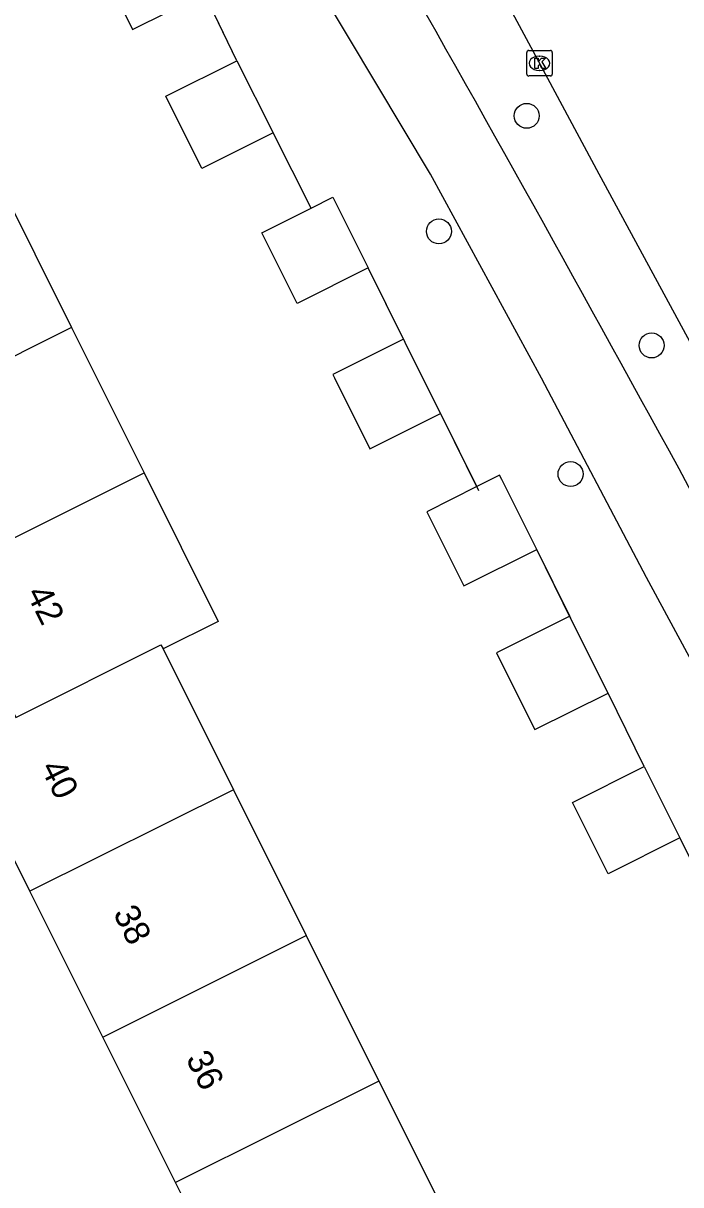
# Model space of a CAD drawing. Extents: x 157793 to 159380, y 380882 to 382313.
# Drawn here: x 158852.43 to 158878.2, y 381842.14 to 381887.69 of the extents above; entities that cross this region are included whole.
import ezdxf

# ---------------------------------------------------------------- set-up
doc = ezdxf.new("R2010")
doc.units = 0
for name, color, linetype in [('IMGEO_Boom', 7, 'Continuous'), ('IMGEO_Fietspad_gesloten', 7, 'Continuous'), ('IMGEO_Kolk', 7, 'Continuous'), ('IMGEO_Muur', 7, 'Continuous'), ('IMGEO_Pand', 7, 'Continuous'), ('IMGEO_Pand_nummerreeks', 7, 'Continuous'), ('IMGEO_Rijbaan_lokaal_gesloten', 7, 'Continuous'), ('IMGEO_Voetpad_open', 7, 'Continuous')]:
    doc.layers.add(name, color=color, linetype=linetype)

msp = doc.modelspace()

# ---------------------------------------------------------------- linework, layer by layer
at = {"layer": 'IMGEO_Boom'}
for centre in [(158872.165, 381884.056), (158868.726, 381879.524), (158877.06, 381875.052), (158873.883, 381870.01)]:
    msp.add_circle(centre, 0.489, dxfattribs=at)
at = {"layer": 'IMGEO_Fietspad_gesloten'}
msp.add_lwpolyline([(158909.734, 381803.643), (158906.164, 381811.184), (158902.407, 381818.335), (158892.504, 381836.976), (158876.865, 381865.95), (158872.746, 381873.772), (158868.388, 381881.765), (158860.851, 381894.387), (158858.529, 381898.284), (158857.433, 381899.967)], dxfattribs=at)
msp.add_arc((157689.637, 381221.269), 1354.126, 28.502642, 29.564892, dxfattribs=at)
at = {"layer": 'IMGEO_Kolk'}
for p, q in [((158872.167, 381885.692), (158872.167, 381886.544)), ((158872.242, 381886.618), (158873.094, 381886.618)), ((158872.655, 381886.398), (158872.68, 381886.398)), ((158873.168, 381886.544), (158873.168, 381885.692)), ((158872.678, 381885.838), (158872.653, 381885.838)), ((158873.094, 381885.618), (158872.242, 381885.618))]:
    msp.add_line(p, q, dxfattribs=at)
for points in [[(158872.167, 381885.692), (158872.167, 381886.544)], [(158872.242, 381886.618), (158873.094, 381886.618)], [(158872.488, 381886.318), (158872.611, 381886.318), (158872.611, 381886.167), (158872.741, 381886.318), (158872.905, 381886.318), (158872.759, 381886.167), (158872.912, 381885.918), (158872.76, 381885.918), (158872.675, 381886.082), (158872.611, 381886.015), (158872.611, 381885.918), (158872.488, 381885.918), (158872.488, 381886.318)], [(158873.168, 381886.544), (158873.168, 381885.692)], [(158873.094, 381885.618), (158872.242, 381885.618)]]:
    msp.add_lwpolyline(points, dxfattribs=at)
for centre, start, end in [((158872.244, 381886.542), 91.552, 178.448), ((158872.244, 381886.542), 91.552, 178.448), ((158873.092, 381886.542), 1.552, 88.448), ((158873.092, 381886.542), 1.552, 88.448), ((158872.244, 381885.694), 181.552, 268.448), ((158872.244, 381885.694), 181.552, 268.448), ((158873.092, 381885.694), 271.552, 358.448), ((158873.092, 381885.694), 271.552, 358.448)]:
    msp.add_arc(centre, 0.0765, start, end, dxfattribs=at)
for centre, major_axis, ratio, start_param, end_param in [((158872.654, 381886.118), (-0.387, 0.002), 0.722429, 4.712389, 7.853982), ((158872.679, 381886.118), (-0.39, 0.002), 0.717154, 1.570796, 4.712389)]:
    msp.add_ellipse(centre, major_axis=major_axis, ratio=ratio, start_param=start_param, end_param=end_param, dxfattribs=at)
at = {"layer": 'IMGEO_Muur'}
for points in [[(158860.809, 381886.219), (158859.418, 381889.1)], [(158863.713, 381880.439), (158862.223, 381883.389)], [(158867.4, 381875.167), (158865.956, 381878.098)], [(158870.295, 381869.357), (158868.849, 381872.266)], [(158873.937, 381864.26), (158872.558, 381867.049)], [(158876.772, 381858.539), (158875.353, 381861.425)], [(158881.068, 381849.969), (158878.17, 381855.741)]]:
    msp.add_lwpolyline(points, dxfattribs=at)
at = {"layer": 'IMGEO_Pand'}
for points in [[(158858.101, 381891.735), (158855.275, 381890.324), (158856.592, 381887.689), (158856.713, 381887.447), (158859.535, 381888.857)], [(158862.223, 381883.389), (158859.432, 381881.995), (158858.018, 381884.826), (158860.809, 381886.219)], [(158860.809, 381886.219), (158862.223, 381883.389)], [(158851.432, 381881.536), (158854.322, 381875.751)], [(158863.713, 381880.439), (158864.572, 381880.868), (158865.956, 381878.098)], [(158865.956, 381878.098), (158863.165, 381876.704), (158861.782, 381879.474), (158863.713, 381880.439)], [(158854.322, 381875.751), (158846.47, 381871.829)], [(158854.322, 381875.751), (158857.167, 381870.055)], [(158867.336, 381875.297), (158864.56, 381873.911), (158864.625, 381873.781), (158866.014, 381871), (158868.789, 381872.386)], [(158868.789, 381872.386), (158867.4, 381875.167), (158867.336, 381875.297)], [(158849.315, 381866.133), (158857.167, 381870.055)], [(158857.167, 381870.055), (158860.075, 381864.234), (158857.911, 381863.153)], [(158872.558, 381867.049), (158871.184, 381869.801), (158871.104, 381869.961), (158870.215, 381869.517)], [(158870.215, 381869.517), (158868.25, 381868.535), (158868.33, 381868.375), (158869.704, 381865.623), (158872.558, 381867.049)], [(158873.85, 381864.435), (158870.978, 381863.001), (158871.065, 381862.826), (158872.481, 381859.99), (158875.353, 381861.425)], [(158875.353, 381861.425), (158873.937, 381864.26), (158873.85, 381864.435)], [(158852.062, 381860.634), (158852.144, 381860.47), (158857.828, 381863.319), (158857.911, 381863.153)], [(158857.911, 381863.153), (158860.668, 381857.633)], [(158852.693, 381853.65), (158849.775, 381859.491), (158852.062, 381860.634)], [(158878.17, 381855.741), (158875.352, 381854.333), (158873.954, 381857.131), (158876.772, 381858.539)], [(158876.772, 381858.539), (158878.17, 381855.741)], [(158860.668, 381857.633), (158852.693, 381853.65)], [(158860.668, 381857.633), (158863.523, 381851.919)], [(158855.547, 381847.936), (158852.693, 381853.65)], [(158855.547, 381847.936), (158863.523, 381851.919)], [(158863.523, 381851.919), (158866.374, 381846.211)], [(158858.399, 381842.228), (158855.547, 381847.936)], [(158866.374, 381846.211), (158869.151, 381840.652), (158861.176, 381836.668), (158858.399, 381842.228)], [(158866.374, 381846.211), (158858.399, 381842.228)]]:
    msp.add_lwpolyline(points, dxfattribs=at)
at = {"layer": 'IMGEO_Rijbaan_lokaal_gesloten'}
msp.add_lwpolyline([(158885.942, 381861.581), (158875.007, 381881.771), (158872.701, 381886.059), (158866.076, 381898.384), (158863.547, 381903.338), (158838.996, 381949.511)], dxfattribs=at)
at = {"layer": 'IMGEO_Voetpad_open'}
for points in [[(158860.809, 381886.219), (158859.535, 381888.857)], [(158863.713, 381880.439), (158862.223, 381883.389)], [(158867.336, 381875.297), (158865.956, 381878.098)], [(158870.215, 381869.517), (158868.849, 381872.266), (158868.789, 381872.386)], [(158873.85, 381864.435), (158872.558, 381867.049)], [(158876.772, 381858.539), (158875.353, 381861.425)], [(158881.068, 381849.969), (158878.17, 381855.741)]]:
    msp.add_lwpolyline(points, dxfattribs=at)

# ---------------------------------------------------------------- texts
at = {"layer": 'IMGEO_Pand_nummerreeks'}
for s, rotation, p in [('42', 296.5424, (158852.529, 381865.339)), ('40', 296.544, (158853.086, 381858.5)), ('38', 296.544, (158855.937, 381852.794)), ('36', 296.544, (158858.786, 381847.092))]:
    msp.add_text(s, height=1, rotation=rotation, dxfattribs=at).set_placement(p)

doc.saveas('drawing.dxf')
